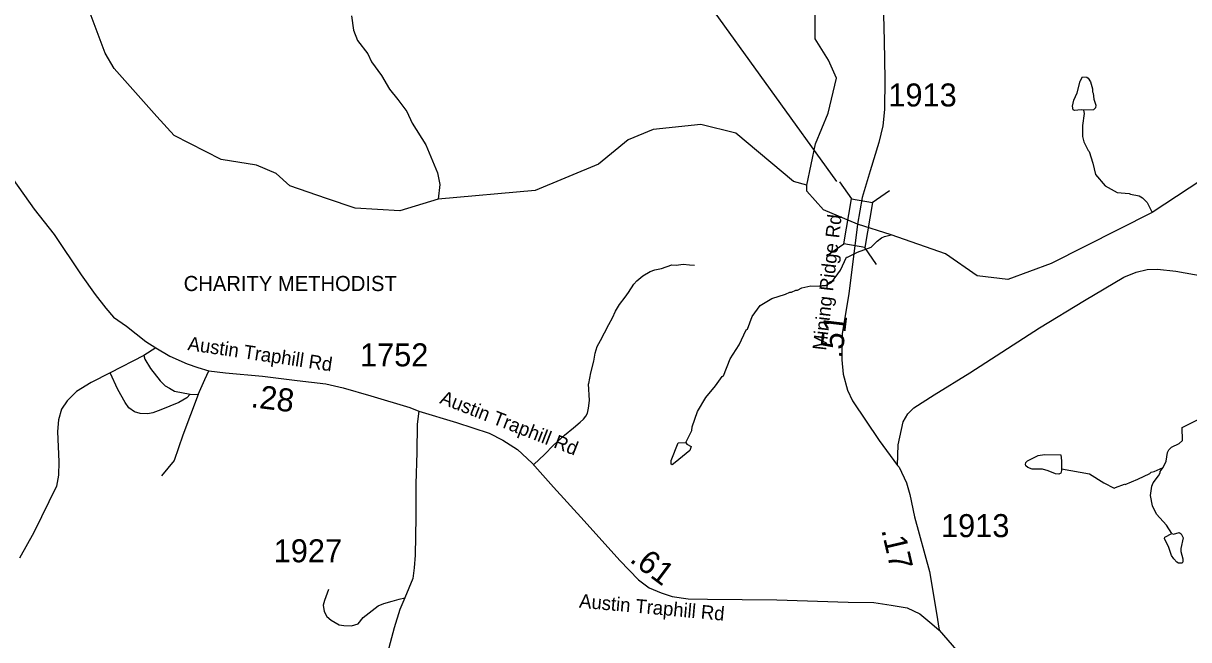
# Model space of a CAD drawing. Extents: x 1248089 to 1457196, y 820910 to 988753.
# Drawn here: x 1424043 to 1430374, y 935145 to 938490 of the extents above; entities that cross this region are included whole.
import ezdxf

# ---------------------------------------------------------------- set-up
doc = ezdxf.new("R2010")
doc.units = 0
for name, color, linetype in [('Exist Cultural Church with Cemetery Label', 7, 'Continuous'), ('Exist Hydrographic Creek Single Shore', 7, 'Continuous'), ('Exist Hydrographic Misc Water Feature', 7, 'Continuous'), ('Exist Road Non-System Type 51', 7, 'Continuous'), ('Exist Road Secondary Structure Standard Bridge CELL', 7, 'Continuous'), ('Exist Road Secondary Structure Standard Bridge Number Label', 7, 'Continuous'), ('Exist Road Secondary Type 51 Attributed', 7, 'Continuous'), ('Exist Road Secondary Type 51 Label', 7, 'Continuous'), ('Prop GRAU CAT1 Cell', 7, 'Continuous'), ('Prop Lane Lines', 7, 'Continuous')]:
    doc.layers.add(name, color=color, linetype=linetype)

msp = doc.modelspace()

# ---------------------------------------------------------------- linework, layer by layer
at = {"layer": 'Exist Hydrographic Creek Single Shore'}
for points in [[(1432111.9, 937113.7), (1431966.4, 937481.6), (1431836.4, 937645), (1431772.4, 937787.6), (1431320.3, 938095.4), (1431219.4, 938074.4), (1430773.4, 937856.9), (1430175.5, 937463.3), (1429626.3, 937187.3), (1429391.3, 937100.1), (1429224.3, 937119.9), (1429052.4, 937238.3), (1428758.2, 937343), (1428575.7, 937400.2)], [(1428300.3, 937611.3), (1428226.3, 937632.5), (1427914.3, 937894.9), (1427723.3, 937941.3), (1427464.3, 937913.8), (1427329.3, 937857.4), (1427168.3, 937726), (1426823.3, 937582), (1426297.3, 937536.7), (1426088.3, 937472), (1425846.3, 937486.7), (1425690.4, 937540.2)], [(1428575.7, 937400.2), (1428389.3, 937478.1), (1428300.3, 937578.5), (1428300.3, 937611.3)]]:
    msp.add_lwpolyline(points, dxfattribs=at)
at = {"layer": 'Exist Hydrographic Misc Water Feature'}
for points in [[(1424487.3, 938328.4), (1424368.3, 938649.2), (1424227.3, 938711.1), (1424097.3, 938854.9), (1423967.3, 939064.3), (1423945.2, 939206), (1424049.3, 939397.5), (1424006.2, 939782.5), (1424013.2, 940557.2), (1423615.2, 941090.5), (1423391.2, 941571.1), (1423156.2, 941950), (1423126.3, 942091.8), (1423173.2, 942366.7), (1423168.2, 942540.8), (1423144.2, 942574.1), (1423138.3, 942692.4), (1423114.3, 942752)], [(1428300.3, 937611.3), (1428346.4, 937836.9), (1428416.3, 938002.9), (1428461.3, 938192.3), (1428418, 938290.5), (1428345.5, 938405.7), (1428341.3, 939280.3), (1428290.1, 939621.5), (1428238.5, 939690.4), (1427953.3, 939886), (1427665.3, 940092.9), (1427418.3, 940248.9), (1426716.3, 941037.8), (1426659.3, 941130.9)], [(1425825.5, 938530.3), (1425837.2, 938453.6), (1425859.1, 938397.6), (1425913.9, 938324.6), (1425935.2, 938282.1), (1425987.9, 938207.2), (1426032.6, 938132.3), (1426077.6, 938077.5), (1426126, 938010.9), (1426155.3, 937948), (1426229.3, 937830.6), (1426292.7, 937679.4), (1426305.5, 937615.9), (1426297.3, 937536.7)], [(1424768.6, 937985.2), (1424535.3, 938245.2), (1424487.3, 938328.4)], [(1429803.4, 938019.5), (1429789.9, 938020.2), (1429753.8, 938017), (1429745.9, 938021.1), (1429742.3, 938041.2), (1429750.9, 938073), (1429767.5, 938112.7), (1429784.6, 938176.5), (1429797, 938200.3), (1429821, 938197.8), (1429828.9, 938191.7), (1429840.6, 938173.4), (1429851.9, 938135.2), (1429851.6, 938119.2), (1429855.4, 938111.1), (1429858.9, 938079.1), (1429870.4, 938046.8), (1429868.1, 938030.9), (1429857.9, 938021.1), (1429803.4, 938019.5)], [(1425690.4, 937540.2), (1425490.3, 937608.9), (1425416.3, 937676), (1425309.2, 937720.8), (1425118.2, 937751), (1424862.2, 937880.9), (1424768.6, 937985.2)], [(1429803.4, 938019.5), (1429805.5, 937999.9), (1429796.5, 937936.1), (1429797.4, 937876.1), (1429804.9, 937847.9), (1429828.1, 937799.5), (1429834, 937795.3), (1429854.2, 937731.6), (1429867.8, 937670.6), (1429919.8, 937608.9), (1429986.2, 937572.5), (1430050, 937567.3), (1430058, 937563.2), (1430105.8, 937554.3), (1430123.6, 937543.9), (1430149.2, 937517.5), (1430175.5, 937463.3)], [(1427641.7, 936215.6), (1427675, 936280.3), (1427677.4, 936300.3), (1427704.9, 936383.9), (1427750.1, 936459), (1427803.2, 936522.1), (1427840.1, 936573.4), (1427846.2, 936577.3), (1427883.8, 936668.7), (1427931.1, 936745.9), (1427970.5, 936827.2), (1427976.6, 936831.1), (1428001.7, 936898.8), (1428046.4, 936957.9), (1428109.4, 936996.1), (1428183.8, 937019.4), (1428208, 937031), (1428216, 937030.9), (1428240.2, 937042.5), (1428248.3, 937042.3), (1428272.5, 937053.9), (1428320.7, 937065.1), (1428376.6, 937064), (1428384.6, 937067.8), (1428400.6, 937067.5), (1428432.9, 937083), (1428482, 937150.2), (1428515.3, 937221.6), (1428520.4, 937220.8), (1428575.7, 937248.5), (1428648.2, 937275.2), (1428680.8, 937308.7), (1428705.1, 937326.2), (1428721.2, 937333.9), (1428758.2, 937343)], [(1430234.7, 936080.3), (1430252, 936113.4), (1430258.9, 936161.4), (1430267.1, 936175.2), (1430281.4, 936189), (1430321.8, 936210.2), (1430339.9, 936225.8), (1430339.2, 936296), (1430436.1, 936346.2)], [(1427641.7, 936215.6), (1427647.8, 936206.8), (1427671.6, 936194.3), (1427663.2, 936172.5), (1427584, 936105.8), (1427567.8, 936094.1), (1427561.9, 936098.2), (1427562.3, 936118.2), (1427599.9, 936213.7), (1427641.7, 936215.6)], [(1429683.4, 936073.1), (1429683.2, 936063.8), (1429678.9, 936047.8), (1429668.9, 936044), (1429650.9, 936044.3), (1429611.1, 936061), (1429579.4, 936069.6), (1429523.4, 936070.7), (1429499.5, 936079.1), (1429489.7, 936089.3), (1429487.8, 936095.3), (1429490, 936107.3), (1429498.2, 936115.2), (1429556.6, 936144.1), (1429590.7, 936149.5), (1429679.6, 936147.9), (1429684.1, 936115.8), (1429683.4, 936073.1)], [(1429683.4, 936073.1), (1429834.9, 936045), (1429914, 935995.5), (1429969.6, 935966.5), (1429975.9, 935971.4), (1430026, 935989.5), (1430029.2, 935987.7), (1430098.4, 936016.2), (1430162.9, 936047), (1430171, 936054.9), (1430187.1, 936058.6), (1430234.7, 936080.3)], [(1430283.3, 935721), (1430254.1, 935767.2), (1430199.1, 935826.2), (1430178.2, 935871.7), (1430167.1, 935927.8), (1430173.7, 935978.8), (1430182, 935996.6), (1430210.7, 936034.2), (1430218.9, 936050), (1430219.1, 936058), (1430234.7, 936080.3)], [(1430283.3, 935721), (1430291.2, 935718.5), (1430323.4, 935726), (1430333.2, 935719.7), (1430344.8, 935697.6), (1430331.9, 935639.7), (1430331.6, 935623.7), (1430342.9, 935583.6), (1430342.6, 935567.5), (1430338.5, 935559.6), (1430318.5, 935560), (1430310.6, 935566.1), (1430292.9, 935584.4), (1430281.3, 935602.6), (1430266, 935645), (1430242.8, 935693.4), (1430245, 935701.4), (1430283.3, 935721)]]:
    msp.add_lwpolyline(points, dxfattribs=at)
at = {"layer": 'Exist Road Non-System Type 51'}
for points in [[(1426815.4, 936096.6), (1426874.5, 936149.5), (1426923.6, 936200.7), (1426982.8, 936255.5), (1427031.6, 936294.6), (1427068, 936325.8), (1427086.4, 936341.6), (1427098.7, 936357.2), (1427107.1, 936375), (1427113.6, 936401), (1427118.4, 936442.9), (1427114.2, 936533), (1427114.3, 936535), (1427125.5, 936592.9), (1427142.6, 936656.7), (1427149.4, 936700.5), (1427160.2, 936736.3), (1427178.8, 936767.9), (1427199.7, 936809.5), (1427224.5, 936855.2), (1427243.4, 936890.9), (1427260, 936928.5), (1427282.6, 936964.1), (1427313.4, 937003.6), (1427330, 937029.2), (1427358.9, 937074.7), (1427375.3, 937092.4), (1427407.9, 937119.7), (1427448.5, 937142.9), (1427474.6, 937152.5), (1427510.8, 937159.7), (1427565.2, 937178.8), (1427589.1, 937178.3), (1427627.3, 937183.5), (1427661.2, 937178.9), (1427689.2, 937178.3)], [(1424697.1, 936688.1), (1424703.2, 936666.9), (1424733.4, 936617), (1424786.2, 936549), (1424813.4, 936523.3), (1424836.1, 936509.7), (1424864.8, 936494.6), (1424949.4, 936477.9)], [(1424949.4, 936477.9), (1424931.2, 936456.8), (1424887.4, 936432.6), (1424789.2, 936393.3), (1424745.4, 936376.7), (1424719.8, 936370.6), (1424677.5, 936372.1), (1424645.8, 936381.2), (1424615.5, 936403.9), (1424595.9, 936432.6), (1424556.6, 936503.6), (1424514.3, 936592.8)], [(1424993.2, 936474.9), (1425027.9, 936556.6), (1425051.3, 936603.6)], [(1424993.2, 936474.9), (1424908.6, 936254.2), (1424861.8, 936116.7), (1424793.9, 936034.4)], [(1424949.4, 936477.9), (1424993.2, 936474.9)], [(1425700, 935416.9), (1425678.9, 935357.9), (1425671.3, 935332.2), (1425677.4, 935297.5), (1425691, 935270.3), (1425715.1, 935250.6), (1425758.9, 935226.4), (1425783.1, 935221.9), (1425825.4, 935220.4), (1425861.6, 935231), (1425888.8, 935265.7), (1425970.4, 935329.2), (1426002.1, 935341.3), (1426045.9, 935353.4), (1426085.2, 935364), (1426115.8, 935372.7)]]:
    msp.add_lwpolyline(points, dxfattribs=at)
at = {"layer": 'Exist Road Secondary Structure Standard Bridge CELL'}
for p, q in [((1428543.6, 937537.6), (1428478.8, 937630.3)), ((1428655.1, 937517.8), (1428747.8, 937582.7)), ((1428407.2, 937228.7), (1428499.9, 937293.6)), ((1428678.8, 937180.7), (1428614, 937273.4))]:
    msp.add_line(p, q, dxfattribs=at)
msp.add_lwpolyline([(1428499.9, 937293.6), (1428543.1, 937537.6), (1428657.1, 937517.5), (1428614, 937273.4)], close=True, dxfattribs=at)
at = {"layer": 'Exist Road Secondary Structure Standard Bridge Number Label'}
msp.add_line((1428462.7, 937632), (1427287.8, 939260), dxfattribs=at)
at = {"layer": 'Exist Road Secondary Type 51 Attributed'}
for points in [[(1423181.6, 938906.2), (1423242.6, 938835.4), (1423297.2, 938741.6), (1423379.2, 938562.4), (1423465.1, 938392.4), (1423477.8, 938366.7), (1423564.7, 938232.1), (1423637, 938126.6), (1423841.3, 937846.5), (1424101, 937481.1), (1424210, 937343.4), (1424356.4, 937124.5), (1424432.5, 937019), (1424491.1, 936944.8), (1424532.1, 936895.9), (1424603.9, 936845.8), (1424707.4, 936763.8), (1424761.8, 936729.5)], [(1428740.8, 938656.2), (1428721.8, 938639.1), (1428714.4, 938606.6), (1428720.3, 938394.6), (1428724.1, 938186.9), (1428722.2, 938023.1), (1428712.6, 937933.6), (1428690.9, 937842.7), (1428643.5, 937690.1), (1428601.1, 937544.3), (1428575.7, 937400.2)], [(1428575.7, 937400.2), (1428528.2, 937022.1), (1428492.2, 936806.3), (1428490.3, 936663.4), (1428497.7, 936586.2), (1428520.5, 936498.6), (1428547.2, 936441.4), (1428691.8, 936226.2), (1428792.2, 936090.9)], [(1428792.2, 936090.9), (1428795.1, 936201.7), (1428823.1, 936327.6), (1428848.2, 936371), (1428881.8, 936403.1), (1428990.8, 936474.5), (1429185.1, 936593.4), (1429563.3, 936837.5), (1429807.9, 936985.7), (1430022.5, 937112.1), (1430088.2, 937140.1), (1430148.3, 937154.1), (1430204.2, 937155.5), (1430303.5, 937145.7), (1430577.4, 937096.7)], [(1424761.8, 936729.5), (1424697.1, 936688.1), (1424514.3, 936592.8), (1424411.2, 936540.8), (1424331.7, 936492.8), (1424281, 936440.6), (1424250.8, 936396.7), (1424234.3, 936337.7), (1424227.5, 936275.3), (1424235.7, 936110.6), (1424233, 936037.8), (1424222, 935978.8), (1424100.3, 935726.8), (1424022.1, 935588.2)], [(1424761.8, 936729.5), (1424839.1, 936684.5), (1424932.6, 936641.3), (1424990.1, 936621.6), (1425051.3, 936603.6), (1425141.2, 936592.8), (1425342.6, 936574.8), (1425529.6, 936551.4), (1425686.1, 936533.4), (1425780.8, 936511.8), (1425930, 936468.6), (1426142.2, 936405.7), (1426192.1, 936384.3)], [(1426192.1, 936384.3), (1426182.2, 936314.7), (1426180.4, 936161.7), (1426175.1, 935990.8), (1426175.1, 935809), (1426171.5, 935603.1), (1426166.1, 935534.7), (1426158.9, 935477.1), (1426115.8, 935372.7), (1426088.8, 935307.9), (1426058.2, 935208.9), (1426027.8, 935099.9), (1425981.1, 934921.7), (1425961.6, 934820), (1425947.2, 934694.1), (1425929.2, 934492.5), (1425914.8, 934352.8), (1425907.6, 934261.1), (1425938.2, 934079.3), (1425952.6, 933964.1), (1425963.3, 933889.2), (1425965.1, 933854.2), (1425959.7, 933821.8), (1425931, 933789.4)], [(1426192.1, 936384.3), (1426395.5, 936323.2), (1426573.6, 936265.6), (1426647.3, 936227.8), (1426728.2, 936177.4), (1426807.4, 936103.6), (1426922.4, 935972.3), (1427089.7, 935790.5), (1427283.3, 935575.6), (1427385.8, 935469.4), (1427443.4, 935426.2), (1427508.1, 935399.2), (1427567.5, 935379.4), (1427655.6, 935366.8), (1427759.9, 935365), (1428136.6, 935361.6), (1428525, 935349), (1428662.8, 935347.2), (1428758.1, 935332.8), (1428844.3, 935317), (1428914.4, 935284.6), (1428978.6, 935230.8), (1429017.7, 935195.8)], [(1428792.2, 936090.9), (1428801.3, 936081.4), (1428840.8, 935996.9), (1428858.8, 935933.2), (1428884.7, 935811.3), (1428966.5, 935514.3), (1429003.7, 935289.6), (1429017.7, 935195.8)], [(1429017.7, 935195.8), (1429089.3, 935114.3), (1429174.1, 935013.4), (1429244.3, 934952), (1429333.4, 934900.8), (1429470.8, 934845.2), (1429619.8, 934799.9), (1429789.4, 934747.2), (1429868.3, 934715.1), (1429942.8, 934665.3)]]:
    msp.add_lwpolyline(points, dxfattribs=at)

# ---------------------------------------------------------------- texts
at = {"layer": 'Exist Cultural Church with Cemetery Label'}
msp.add_text('CHARITY METHODIST ', height=82.021, dxfattribs=at).set_placement((1424913.9, 937037.1))
at = {"layer": 'Exist Road Secondary Type 51 Label'}
for s, rotation, p in [('Mining Ridge Rd', 83.44988, (1428404.6, 936712.2)), ('Austin Traphill Rd', 351.54942, (1424932.4, 936717.2)), ('Austin Traphill Rd', 338.78115, (1426300.5, 936429.8)), ('Austin Traphill Rd', 354.82573, (1427060.5, 935319.3))]:
    msp.add_text(s, height=75, rotation=rotation, dxfattribs=at).set_placement(p)
at = {"layer": 'Prop GRAU CAT1 Cell'}
for s, rotation, p in [('.51', 83.07429, (1428491.2, 936668.9)), ('.28', 352.86948, (1425275, 936407.6)), ('.17', 283.19506, (1428703.3, 935740.3)), ('.61', 323.10907, (1427331.7, 935571.5))]:
    msp.add_text(s, height=125, rotation=rotation, dxfattribs=at).set_placement(p)
at = {"layer": 'Prop Lane Lines'}
for s, p in [('1913', (1428742.2, 938038.8)), ('1752', (1425871.5, 936628.3)), ('1913', (1429028.3, 935701.4)), ('1927', (1425402.8, 935564.8))]:
    msp.add_text(s, height=125, dxfattribs=at).set_placement(p)

doc.saveas('drawing.dxf')
